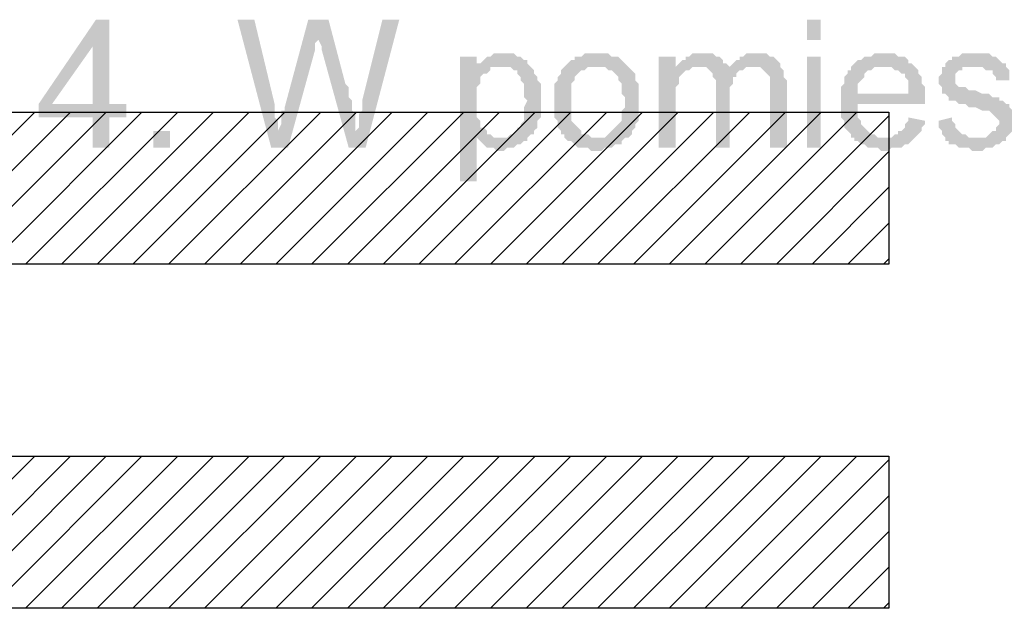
# Model space of a CAD drawing. Header units: millimetres. Extents: x -523 to 1404227, y -783705 to 1038705.
# Tile 321 of 508: x 514902 to 516139, y 220048 to 220788. Entities that reach past the tile are written whole.
import ezdxf

# ---------------------------------------------------------------- set-up
doc = ezdxf.new("R2010")
doc.units = ezdxf.units.MM
doc.linetypes.add('ACAD_ISO08W100', pattern=[36, 24, -3, 6, -3])
doc.layers.add('!!ELEKTRYKA', color=7, linetype='Continuous')

msp = doc.modelspace()

# ---------------------------------------------------------------- hatches: boundary and pattern name
at = {"layer": '!!ELEKTRYKA', "linetype": 'ACAD_ISO08W100'}
for points in [[(515014.71, 220787.52), (514997.78, 220787.52), (514925.81, 220681.69), (514925.81, 220664.75), (514993.54, 220664.75), (514993.54, 220626.65), (515014.71, 220626.65), (515014.71, 220664.75), (515035.88, 220664.75), (515035.88, 220681.69), (515014.71, 220681.69), (514942.74, 220681.69), (514993.54, 220753.65)], [(515014.71, 220787.52), (514993.54, 220753.65), (514993.54, 220681.69), (514942.74, 220681.69), (515014.71, 220681.69)], [(515196.75, 220787.52), (515175.58, 220787.52), (515217.92, 220626.65), (515226.38, 220647.82), (515226.38, 220652.05), (515226.38, 220656.28), (515226.38, 220660.52), (515222.15, 220664.75), (515222.15, 220668.99), (515222.15, 220673.22), (515222.15, 220677.45), (515222.15, 220681.69)], [(515289.88, 220787.52), (515264.48, 220787.52), (515234.85, 220677.45), (515234.85, 220677.45), (515234.85, 220673.22), (515230.62, 220673.22), (515230.62, 220668.99), (515230.62, 220660.52), (515230.62, 220656.28), (515226.38, 220647.82), (515217.92, 220626.65), (515239.08, 220626.65), (515272.95, 220749.42), (515272.95, 220749.42), (515272.95, 220753.65), (515272.95, 220757.89), (515277.18, 220762.12), (515277.18, 220766.35)], [(515289.88, 220787.52), (515277.18, 220766.35), (515277.18, 220766.35), (515277.18, 220762.12), (515277.18, 220762.12), (515281.42, 220753.65), (515281.42, 220749.42), (515315.29, 220626.65), (515323.75, 220647.82), (515323.75, 220652.05), (515323.75, 220656.28), (515323.75, 220660.52), (515323.75, 220664.75), (515323.75, 220668.99), (515319.52, 220673.22), (515319.52, 220677.45), (515319.52, 220681.69), (515319.52, 220685.92), (515315.29, 220690.15), (515315.29, 220694.39), (515315.29, 220702.85), (515311.05, 220707.09)], [(515378.79, 220787.52), (515357.62, 220787.52), (515332.22, 220685.92), (515332.22, 220673.22), (515327.99, 220668.99), (515327.99, 220664.75), (515327.99, 220660.52), (515327.99, 220656.28), (515327.99, 220652.05), (515323.75, 220647.82), (515315.29, 220626.65), (515336.45, 220626.65)], [(515476.16, 220740.95), (515454.99, 220740.95), (515454.99, 220584.32), (515476.16, 220584.32), (515476.16, 220639.35), (515505.79, 220639.35), (515501.56, 220639.35), (515497.32, 220639.35), (515493.09, 220643.58), (515488.86, 220643.58), (515488.86, 220647.82), (515484.62, 220652.05), (515480.39, 220652.05), (515480.39, 220656.28), (515480.39, 220660.52), (515476.16, 220664.75), (515476.16, 220668.99), (515476.16, 220673.22), (515476.16, 220677.45), (515476.16, 220685.92), (515476.16, 220685.92), (515476.16, 220690.15), (515476.16, 220694.39), (515476.16, 220698.62), (515476.16, 220702.85), (515480.39, 220707.09), (515480.39, 220711.32), (515480.39, 220715.55), (515484.62, 220719.79), (515488.86, 220719.79), (515493.09, 220724.02), (515493.09, 220728.25), (515476.16, 220728.25)], [(515510.02, 220745.19), (515497.32, 220745.19), (515493.09, 220740.95), (515488.86, 220740.95), (515484.62, 220736.72), (515480.39, 220732.49), (515476.16, 220732.49), (515505.79, 220728.25), (515510.02, 220728.25), (515514.26, 220728.25), (515518.49, 220728.25), (515522.72, 220724.02), (515526.96, 220724.02), (515526.96, 220719.79), (515531.19, 220715.55), (515531.19, 220711.32), (515535.42, 220707.09), (515535.42, 220707.09), (515535.42, 220698.62), (515535.42, 220694.39), (515535.42, 220690.15), (515539.66, 220685.92), (515539.66, 220685.92), (515535.42, 220677.45), (515535.42, 220673.22), (515535.42, 220668.99), (515535.42, 220664.75), (515535.42, 220660.52), (515531.19, 220656.28), (515531.19, 220652.05), (515526.96, 220652.05), (515526.96, 220647.82), (515522.72, 220643.58), (515518.49, 220643.58), (515514.26, 220639.35), (515510.02, 220639.35), (515505.79, 220639.35), (515476.16, 220639.35), (515480.39, 220635.12), (515480.39, 220635.12), (515484.62, 220630.88), (515488.86, 220626.65), (515488.86, 220626.65), (515493.09, 220626.65), (515497.32, 220626.65), (515501.56, 220622.42), (515505.79, 220622.42), (515505.79, 220622.42), (515510.02, 220622.42), (515514.26, 220626.65), (515518.49, 220626.65), (515522.72, 220626.65), (515526.96, 220630.88), (515531.19, 220630.88), (515535.42, 220635.12), (515539.66, 220635.12), (515539.66, 220639.35), (515543.89, 220643.58), (515548.12, 220643.58), (515548.12, 220647.82), (515552.36, 220652.05), (515552.36, 220656.28), (515552.36, 220660.52), (515556.59, 220664.75), (515556.59, 220668.99), (515556.59, 220673.22), (515556.59, 220677.45), (515556.59, 220681.69), (515556.59, 220685.92), (515556.59, 220685.92), (515556.59, 220690.15), (515556.59, 220694.39), (515556.59, 220698.62), (515556.59, 220702.85), (515556.59, 220707.09), (515552.36, 220711.32), (515552.36, 220715.55), (515552.36, 220715.55), (515548.12, 220719.79), (515548.12, 220724.02), (515543.89, 220728.25), (515539.66, 220732.49), (515539.66, 220736.72), (515535.42, 220736.72), (515535.42, 220736.72), (515531.19, 220740.95), (515526.96, 220740.95), (515522.72, 220745.19), (515518.49, 220745.19), (515514.26, 220745.19)], [(515628.56, 220745.19), (515628.56, 220745.19), (515611.63, 220745.19), (515607.39, 220740.95), (515603.16, 220740.95), (515598.93, 220740.95), (515598.93, 220736.72), (515594.69, 220736.72), (515590.46, 220732.49), (515590.46, 220732.49), (515586.23, 220728.25), (515628.56, 220728.25), (515628.56, 220728.25), (515632.79, 220728.25), (515637.03, 220728.25), (515641.26, 220724.02), (515645.49, 220724.02), (515649.73, 220719.79), (515649.73, 220719.79), (515653.96, 220715.55), (515653.96, 220711.32), (515658.19, 220707.09), (515658.19, 220702.85), (515658.19, 220698.62), (515658.19, 220694.39), (515662.43, 220690.15), (515662.43, 220685.92), (515662.43, 220685.92), (515662.43, 220677.45), (515658.19, 220673.22), (515658.19, 220668.99), (515658.19, 220664.75), (515658.19, 220660.52), (515653.96, 220656.28), (515653.96, 220656.28), (515649.73, 220652.05), (515649.73, 220652.05), (515645.49, 220647.82), (515641.26, 220643.58), (515641.26, 220643.58), (515637.03, 220639.35), (515632.79, 220639.35), (515628.56, 220639.35), (515586.23, 220639.35), (515590.46, 220635.12), (515594.69, 220635.12), (515598.93, 220630.88), (515598.93, 220630.88), (515603.16, 220626.65), (515607.39, 220626.65), (515611.63, 220626.65), (515615.86, 220626.65), (515620.09, 220622.42), (515628.56, 220622.42), (515628.56, 220622.42), (515632.79, 220622.42), (515637.03, 220626.65), (515641.26, 220626.65), (515645.49, 220626.65), (515649.73, 220630.88), (515653.96, 220630.88), (515658.19, 220630.88), (515658.19, 220635.12), (515662.43, 220639.35), (515666.66, 220639.35), (515670.89, 220643.58), (515670.89, 220647.82), (515675.13, 220652.05), (515675.13, 220652.05), (515675.13, 220656.28), (515679.36, 220660.52), (515679.36, 220660.52), (515679.36, 220664.75), (515679.36, 220668.99), (515679.36, 220677.45), (515679.36, 220681.69), (515679.36, 220685.92), (515679.36, 220690.15), (515679.36, 220694.39), (515679.36, 220698.62), (515679.36, 220702.85), (515679.36, 220707.09), (515675.13, 220711.32), (515675.13, 220715.55), (515675.13, 220719.79), (515670.89, 220724.02), (515666.66, 220728.25), (515666.66, 220728.25), (515662.43, 220732.49), (515658.19, 220736.72), (515658.19, 220736.72), (515653.96, 220740.95), (515649.73, 220740.95), (515645.49, 220740.95), (515641.26, 220745.19), (515637.03, 220745.19), (515632.79, 220745.19)], [(515725.93, 220740.95), (515704.76, 220740.95), (515704.76, 220626.65), (515725.93, 220626.65), (515725.93, 220685.92), (515725.93, 220690.15), (515725.93, 220694.39), (515725.93, 220698.62), (515725.93, 220702.85), (515730.16, 220707.09), (515730.16, 220711.32), (515730.16, 220715.55), (515734.4, 220719.79), (515734.4, 220719.79), (515738.63, 220724.02), (515742.86, 220724.02), (515725.93, 220728.25)], [(515759.8, 220745.19), (515747.1, 220745.19), (515742.86, 220740.95), (515738.63, 220740.95), (515738.63, 220736.72), (515734.4, 220736.72), (515730.16, 220732.49), (515725.93, 220728.25), (515755.56, 220728.25), (515755.56, 220728.25), (515759.8, 220728.25), (515764.03, 220728.25), (515768.26, 220724.02), (515793.66, 220724.02), (515793.66, 220728.25), (515789.43, 220732.49), (515785.2, 220732.49), (515785.2, 220736.72), (515780.96, 220740.95), (515780.96, 220740.95), (515776.73, 220740.95), (515772.5, 220745.19), (515768.26, 220745.19), (515764.03, 220745.19)], [(515827.53, 220745.19), (515814.83, 220745.19), (515810.6, 220740.95), (515806.36, 220740.95), (515806.36, 220736.72), (515802.13, 220736.72), (515797.9, 220732.49), (515793.66, 220728.25), (515823.3, 220728.25), (515827.53, 220728.25), (515831.77, 220728.25), (515836, 220724.02), (515836, 220724.02), (515840.23, 220719.79), (515844.47, 220715.55), (515844.47, 220715.55), (515844.47, 220711.32), (515844.47, 220707.09), (515844.47, 220698.62), (515844.47, 220626.65), (515865.63, 220626.65), (515865.63, 220707.09), (515865.63, 220707.09), (515865.63, 220711.32), (515861.4, 220715.55), (515861.4, 220724.02), (515861.4, 220724.02), (515857.17, 220728.25), (515857.17, 220732.49), (515852.93, 220736.72), (515852.93, 220736.72), (515848.7, 220740.95), (515844.47, 220740.95), (515840.23, 220745.19), (515836, 220745.19), (515831.77, 220745.19)], [(515988.4, 220745.19), (515975.7, 220745.19), (515971.47, 220740.95), (515963, 220740.95), (515958.77, 220736.72), (515954.54, 220736.72), (515950.3, 220732.49), (515946.07, 220728.25), (515988.4, 220728.25), (515988.4, 220728.25), (515992.64, 220728.25), (515996.87, 220728.25), (516001.1, 220724.02), (516005.34, 220724.02), (516009.57, 220719.79), (516013.8, 220719.79), (516013.8, 220715.55), (516013.8, 220715.55), (516018.04, 220711.32), (516018.04, 220707.09), (516018.04, 220702.85), (516018.04, 220694.39), (515954.54, 220694.39), (516039.2, 220694.39), (516039.2, 220698.62), (516039.2, 220702.85), (516034.97, 220707.09), (516034.97, 220711.32), (516034.97, 220715.55), (516030.74, 220719.79), (516030.74, 220724.02), (516026.5, 220728.25), (516026.5, 220728.25), (516022.27, 220732.49), (516018.04, 220732.49), (516018.04, 220736.72), (516013.8, 220740.95), (516009.57, 220740.95), (516005.34, 220740.95), (516001.1, 220745.19), (515996.87, 220745.19), (515992.64, 220745.19)], [(516098.47, 220745.19), (516098.47, 220745.19), (516085.77, 220745.19), (516081.54, 220740.95), (516081.54, 220740.95), (516077.31, 220740.95), (516073.07, 220740.95), (516073.07, 220736.72), (516068.84, 220736.72), (516064.6, 220732.49), (516064.6, 220728.25), (516102.71, 220728.25), (516102.71, 220728.25), (516106.94, 220728.25), (516111.17, 220728.25), (516115.41, 220724.02), (516119.64, 220724.02), (516123.87, 220724.02), (516123.87, 220719.79), (516128.11, 220715.55), (516128.11, 220711.32), (516145.04, 220711.32), (516145.04, 220715.55), (516145.04, 220719.79), (516145.04, 220724.02), (516140.81, 220728.25), (516140.81, 220732.49), (516140.81, 220732.49), (516136.57, 220732.49), (516132.34, 220736.72), (516128.11, 220740.95), (516123.87, 220740.95), (516123.87, 220740.95), (516119.64, 220745.19), (516115.41, 220745.19), (516111.17, 220745.19), (516106.94, 220745.19)], [(515586.23, 220728.25), (515586.23, 220728.25), (515581.99, 220724.02), (515581.99, 220719.79), (515577.76, 220715.55), (515577.76, 220711.32), (515573.53, 220707.09), (515573.53, 220702.85), (515573.53, 220698.62), (515573.53, 220694.39), (515573.53, 220690.15), (515573.53, 220685.92), (515573.53, 220685.92), (515573.53, 220677.45), (515573.53, 220673.22), (515573.53, 220668.99), (515573.53, 220664.75), (515577.76, 220660.52), (515577.76, 220656.28), (515577.76, 220652.05), (515581.99, 220647.82), (515581.99, 220643.58), (515586.23, 220643.58), (515586.23, 220639.35), (515628.56, 220639.35), (515624.33, 220639.35), (515620.09, 220639.35), (515615.86, 220643.58), (515611.63, 220643.58), (515607.39, 220643.58), (515607.39, 220647.82), (515603.16, 220652.05), (515603.16, 220652.05), (515598.93, 220656.28), (515598.93, 220656.28), (515594.69, 220660.52), (515594.69, 220664.75), (515594.69, 220668.99), (515594.69, 220673.22), (515594.69, 220677.45), (515594.69, 220685.92), (515594.69, 220685.92), (515594.69, 220690.15), (515594.69, 220694.39), (515594.69, 220698.62), (515594.69, 220702.85), (515594.69, 220707.09), (515598.93, 220711.32), (515598.93, 220715.55), (515603.16, 220719.79), (515603.16, 220719.79), (515607.39, 220724.02), (515611.63, 220724.02), (515615.86, 220728.25), (515620.09, 220728.25), (515624.33, 220728.25), (515628.56, 220728.25)], [(515725.93, 220728.25), (515725.93, 220728.25), (515742.86, 220724.02), (515747.1, 220728.25), (515751.33, 220728.25), (515755.56, 220728.25)], [(515793.66, 220728.25), (515793.66, 220724.02), (515768.26, 220724.02), (515772.5, 220719.79), (515772.5, 220719.79), (515772.5, 220715.55), (515776.73, 220711.32), (515776.73, 220707.09), (515776.73, 220702.85), (515776.73, 220626.65), (515793.66, 220626.65), (515793.66, 220694.39), (515793.66, 220694.39), (515793.66, 220702.85), (515797.9, 220707.09), (515797.9, 220711.32), (515797.9, 220715.55), (515802.13, 220715.55), (515802.13, 220719.79), (515802.13, 220719.79), (515806.36, 220724.02), (515810.6, 220724.02), (515814.83, 220728.25), (515819.07, 220728.25), (515823.3, 220728.25)], [(515946.07, 220728.25), (515946.07, 220728.25), (515946.07, 220724.02), (515941.83, 220724.02), (515941.83, 220719.79), (515937.6, 220715.55), (515937.6, 220711.32), (515937.6, 220707.09), (515933.37, 220702.85), (515933.37, 220698.62), (515933.37, 220694.39), (515933.37, 220690.15), (515933.37, 220681.69), (515933.37, 220677.45), (515933.37, 220673.22), (515933.37, 220668.99), (515933.37, 220664.75), (515937.6, 220660.52), (515937.6, 220656.28), (515937.6, 220652.05), (515941.83, 220647.82), (515941.83, 220647.82), (515946.07, 220643.58), (515946.07, 220639.35), (515988.4, 220639.35), (515988.4, 220639.35), (515984.17, 220639.35), (515979.94, 220639.35), (515975.7, 220643.58), (515971.47, 220643.58), (515967.24, 220647.82), (515963, 220652.05), (515963, 220652.05), (515963, 220652.05), (515958.77, 220656.28), (515958.77, 220660.52), (515954.54, 220664.75), (515954.54, 220668.99), (515954.54, 220673.22), (515954.54, 220681.69), (516039.2, 220681.69), (516039.2, 220681.69), (516039.2, 220685.92), (516039.2, 220690.15), (516039.2, 220694.39), (515954.54, 220694.39), (515954.54, 220694.39), (515954.54, 220702.85), (515954.54, 220707.09), (515958.77, 220711.32), (515958.77, 220711.32), (515963, 220715.55), (515963, 220719.79), (515967.24, 220724.02), (515971.47, 220724.02), (515975.7, 220728.25), (515979.94, 220728.25), (515984.17, 220728.25), (515988.4, 220728.25)], [(516064.6, 220728.25), (516060.37, 220728.25), (516060.37, 220719.79), (516056.14, 220715.55), (516056.14, 220711.32), (516056.14, 220707.09), (516060.37, 220702.85), (516060.37, 220698.62), (516060.37, 220694.39), (516064.6, 220694.39), (516068.84, 220690.15), (516068.84, 220685.92), (516073.07, 220685.92), (516073.07, 220685.92), (516077.31, 220685.92), (516081.54, 220681.69), (516085.77, 220681.69), (516090.01, 220681.69), (516094.24, 220677.45), (516098.47, 220677.45), (516102.71, 220677.45), (516111.17, 220673.22), (516115.41, 220673.22), (516119.64, 220673.22), (516123.87, 220668.99), (516123.87, 220668.99), (516128.11, 220664.75), (516128.11, 220664.75), (516132.34, 220660.52), (516132.34, 220656.28), (516128.11, 220652.05), (516128.11, 220647.82), (516123.87, 220647.82), (516119.64, 220643.58), (516119.64, 220643.58), (516115.41, 220639.35), (516111.17, 220639.35), (516102.71, 220639.35), (516064.6, 220639.35), (516064.6, 220635.12), (516068.84, 220635.12), (516068.84, 220630.88), (516073.07, 220630.88), (516077.31, 220630.88), (516081.54, 220626.65), (516085.77, 220626.65), (516090.01, 220626.65), (516094.24, 220626.65), (516098.47, 220622.42), (516102.71, 220622.42), (516106.94, 220622.42), (516111.17, 220622.42), (516115.41, 220626.65), (516119.64, 220626.65), (516123.87, 220626.65), (516128.11, 220630.88), (516132.34, 220630.88), (516136.57, 220635.12), (516140.81, 220635.12), (516140.81, 220639.35), (516145.04, 220643.58), (516145.04, 220643.58), (516149.27, 220647.82), (516149.27, 220652.05), (516149.27, 220656.28), (516149.27, 220660.52), (516149.27, 220660.52), (516149.27, 220664.75), (516149.27, 220668.99), (516149.27, 220673.22), (516145.04, 220677.45), (516145.04, 220681.69), (516140.81, 220681.69), (516136.57, 220685.92), (516132.34, 220685.92), (516132.34, 220690.15), (516128.11, 220690.15), (516123.87, 220690.15), (516119.64, 220694.39), (516115.41, 220694.39), (516111.17, 220694.39), (516102.71, 220698.62), (516102.71, 220698.62), (516098.47, 220698.62), (516094.24, 220698.62), (516090.01, 220702.85), (516085.77, 220702.85), (516085.77, 220702.85), (516081.54, 220702.85), (516077.31, 220707.09), (516077.31, 220711.32), (516077.31, 220715.55), (516077.31, 220715.55), (516077.31, 220719.79), (516081.54, 220724.02), (516085.77, 220724.02), (516085.77, 220728.25), (516090.01, 220728.25), (516098.47, 220728.25), (516102.71, 220728.25)], [(516018.04, 220664.75), (516018.04, 220660.52), (516013.8, 220656.28), (516013.8, 220652.05), (516009.57, 220647.82), (516005.34, 220647.82), (516005.34, 220643.58), (516001.1, 220643.58), (515996.87, 220639.35), (515992.64, 220639.35), (515988.4, 220639.35), (515946.07, 220639.35), (515950.3, 220639.35), (515950.3, 220635.12), (515954.54, 220635.12), (515958.77, 220630.88), (515963, 220630.88), (515967.24, 220626.65), (515971.47, 220626.65), (515975.7, 220626.65), (515979.94, 220626.65), (515984.17, 220622.42), (515988.4, 220622.42), (515992.64, 220622.42), (515996.87, 220626.65), (516001.1, 220626.65), (516005.34, 220626.65), (516009.57, 220626.65), (516013.8, 220630.88), (516018.04, 220630.88), (516022.27, 220635.12), (516022.27, 220635.12), (516026.5, 220639.35), (516030.74, 220643.58), (516030.74, 220643.58), (516034.97, 220647.82), (516034.97, 220652.05), (516039.2, 220656.28), (516039.2, 220660.52)], [(516073.07, 220664.75), (516056.14, 220660.52), (516056.14, 220660.52), (516056.14, 220652.05), (516060.37, 220647.82), (516060.37, 220643.58), (516064.6, 220639.35), (516102.71, 220639.35), (516102.71, 220639.35), (516098.47, 220639.35), (516094.24, 220639.35), (516090.01, 220643.58), (516085.77, 220643.58), (516081.54, 220647.82), (516081.54, 220647.82), (516077.31, 220652.05), (516077.31, 220656.28), (516073.07, 220660.52)]]:
    msp.add_hatch(color=7, dxfattribs=at).paths.add_polyline_path(points)
at = {"layer": '!!ELEKTRYKA', "ltscale": 10}
h = msp.add_hatch(dxfattribs=at)
h.set_pattern_fill('ANSI31', color=252, scale=10)
h.set_pattern_definition([(45, (129711.235, 202484.862), (-22.4506403, 22.4506403), [])])
h.paths.add_polyline_path([(513758.81, 220671.46), (513758.81, 220480.39), (515993.81, 220480.39), (515993.81, 220671.46)])
h = msp.add_hatch(dxfattribs=at)
h.set_pattern_fill('ANSI31', color=252, scale=10)
h.set_pattern_definition([(45, (129711.235, 202052.482), (-22.4506403, 22.4506403), [])])
h.paths.add_polyline_path([(513758.81, 220239.08), (513758.81, 220048.01), (515993.81, 220048.01), (515993.81, 220239.08)])

# ---------------------------------------------------------------- linework, layer by layer
at = {"layer": '!!ELEKTRYKA', "color": 252}
for points in [[(513758.81, 220671.46), (515993.81, 220671.46), (515993.81, 220480.39), (513758.81, 220480.39)], [(513758.81, 220239.08), (515993.81, 220239.08), (515993.81, 220048.01), (513758.81, 220048.01)]]:
    msp.add_lwpolyline(points, close=True, dxfattribs=at)
at = {"layer": '!!ELEKTRYKA', "color": 7, "linetype": 'ACAD_ISO08W100', "lineweight": -3}
for points in [[(515907.97, 220762.12), (515907.97, 220787.52), (515891.03, 220762.12), (515891.03, 220787.52)], [(515907.97, 220626.65), (515907.97, 220740.95), (515891.03, 220626.65), (515891.03, 220740.95)], [(515476.16, 220732.49), (515476.16, 220728.25), (515505.79, 220728.25)], [(515069.75, 220626.65), (515069.75, 220647.82), (515090.91, 220626.65), (515090.91, 220647.82)]]:
    msp.add_solid(points, dxfattribs=at)

doc.saveas('drawing.dxf')
